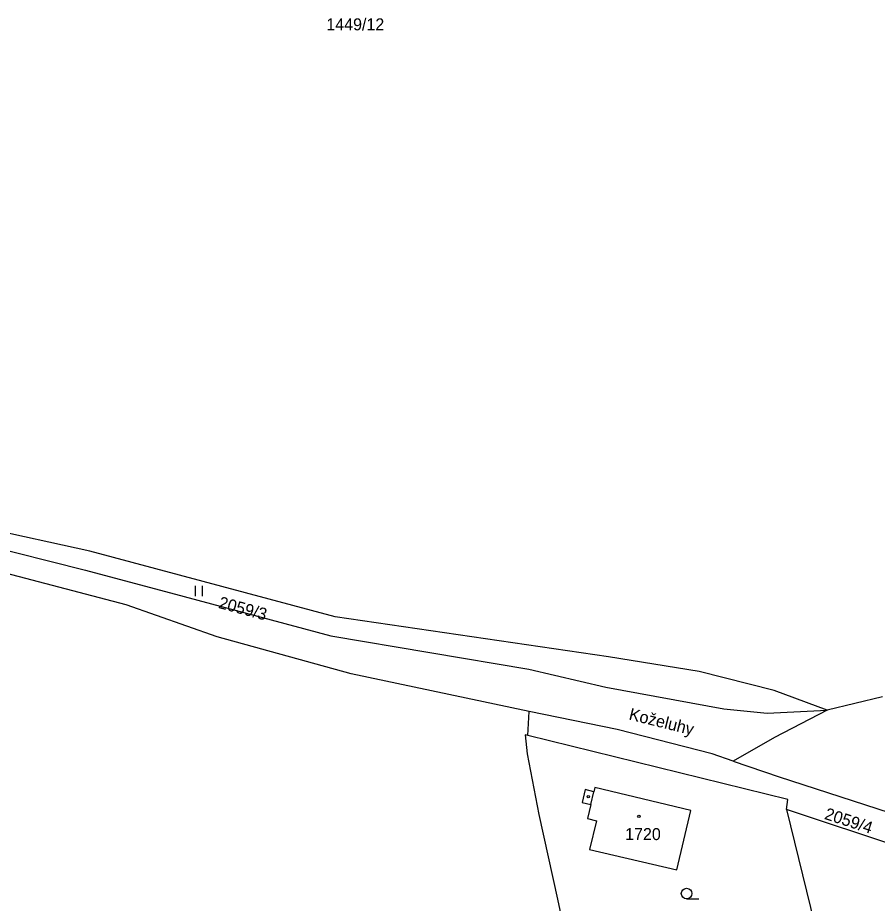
# Model space of a CAD drawing. Extents: x -679220 to -673243, y -1075091 to -1066557.
# Drawn here: x -677068 to -676946.1, y -1071230.6 to -1071105 of the extents above; entities that cross this region are included whole.
import ezdxf

# ---------------------------------------------------------------- set-up
doc = ezdxf.new("R2010")
doc.units = 0
for name, color, linetype in [('Hranice parcel', 7, 'Continuous'), ('Parcelní čísla', 7, 'Continuous'), ('Pop  PČ popisy', 7, 'Continuous'), ('Vnitřní kresba', 7, 'Continuous'), ('Značky budov', 7, 'Continuous'), ('Značky kultur', 7, 'Continuous')]:
    doc.layers.add(name, color=color, linetype=linetype)

msp = doc.modelspace()

# ---------------------------------------------------------------- linework, layer by layer
at = {"layer": 'Hranice parcel'}
for p, q in [((-676945.34, -1071201.32), (-676953.18, -1071203.18)), ((-676995.62, -1071206.81), (-676995.46, -1071203.4)), ((-676958.98, -1071217.29), (-676954.33, -1071236.24))]:
    msp.add_line(p, q, dxfattribs=at)
for points in [[(-676953.18, -1071203.18), (-676960.72, -1071200.4), (-676971.32, -1071197.73), (-676984.18, -1071195.65), (-677022.95, -1071189.95), (-677057.75, -1071180.64), (-677072.89, -1071177.35), (-677087.99, -1071173.86), (-677099.48, -1071170.27), (-677107.75, -1071168.37), (-677126.81, -1071167.17), (-677134.47, -1071166.33), (-677143.74, -1071164.97), (-677149.79, -1071163.83), (-677156.46, -1071162.29)], [(-677156.46, -1071162.29), (-677149.98, -1071164.66), (-677144.11, -1071166.57), (-677138.83, -1071167.69), (-677127.37, -1071169.6), (-677108.43, -1071171.3), (-677100.04, -1071172.7), (-677088.38, -1071175.56), (-677073.4, -1071179.59), (-677058.37, -1071183.37), (-677044.35, -1071187.08), (-677023.57, -1071192.68), (-676995.48, -1071197.39), (-676984.58, -1071199.93), (-676967.82, -1071202.99), (-676961.68, -1071203.64), (-676953.18, -1071203.18)], [(-676995.46, -1071203.4), (-677020.68, -1071198.04), (-677039.71, -1071192.79), (-677052.59, -1071188.25), (-677089.74, -1071178.53), (-677099.92, -1071177.14), (-677107.79, -1071177.34), (-677112.21, -1071178.9), (-677115.05, -1071180.57)], [(-676966.53, -1071210.44), (-676969.5, -1071209.4), (-676982.95, -1071205.95), (-676995.46, -1071203.4)], [(-676953.18, -1071203.18), (-676960.66, -1071207.07), (-676966.53, -1071210.44)], [(-676995.62, -1071206.81), (-676995.99, -1071206.72), (-676995.74, -1071209.38), (-676994.08, -1071218), (-676991.43, -1071229.98), (-676988.77, -1071242.44), (-676988.38, -1071244.31)], [(-676958.98, -1071217.29), (-676958.76, -1071215.86), (-676995.62, -1071206.81)], [(-676966.53, -1071210.44), (-676959.98, -1071212.65), (-676937.42, -1071219.99), (-676929.02, -1071222.21), (-676913.84, -1071226.28), (-676905.1, -1071227.83)], [(-676972.52, -1071217.43), (-676986.15, -1071214.18), (-676986.29, -1071214.76), (-676987.52, -1071214.47), (-676987.95, -1071216.27), (-676986.72, -1071216.56), (-676987.19, -1071218.56), (-676985.89, -1071218.87), (-676986.87, -1071222.97), (-676974.53, -1071225.84), (-676972.52, -1071217.43)], [(-676909.14, -1071228.22), (-676914.34, -1071228.72), (-676918.23, -1071229.15), (-676926.12, -1071228.18), (-676958.98, -1071217.29)]]:
    msp.add_lwpolyline(points, dxfattribs=at)
at = {"layer": 'Vnitřní kresba'}
msp.add_line((-676986.72, -1071216.56), (-676986.29, -1071214.76), dxfattribs=at)
at = {"layer": 'Značky budov'}
for centre in [(-676987.06, -1071215.47), (-676979.89, -1071218.25)]:
    msp.add_circle(centre, 0.175, dxfattribs=at)
at = {"layer": 'Značky kultur'}
for p, q in [((-677042.78, -1071187.06), (-677042.78, -1071185.56)), ((-677041.78, -1071187.06), (-677041.78, -1071185.56)), ((-676973.12, -1071229.95), (-676971.37, -1071229.95))]:
    msp.add_line(p, q, dxfattribs=at)
msp.add_circle((-676973.12, -1071229.2), 0.75, dxfattribs=at)

# ---------------------------------------------------------------- texts
at = {"layer": 'Parcelní čísla'}
for s, p in [('1449/12', (-677024.21, -1071106.81)), ('1720', (-676981.84, -1071221.62))]:
    msp.add_text(s, height=1.7, dxfattribs=at).set_placement(p)
for s, rotation, p in [('2059/3', 345, (-677039.61, -1071188.69)), ('2059/4', 342, (-676953.69, -1071218.6))]:
    msp.add_text(s, height=1.7, rotation=rotation, dxfattribs=at).set_placement(p)
at = {"layer": 'Pop  PČ popisy'}
msp.add_text('Koželuhy', height=1.7, rotation=346, dxfattribs=at).set_placement((-676981.41, -1071204.51))

doc.saveas('drawing.dxf')
